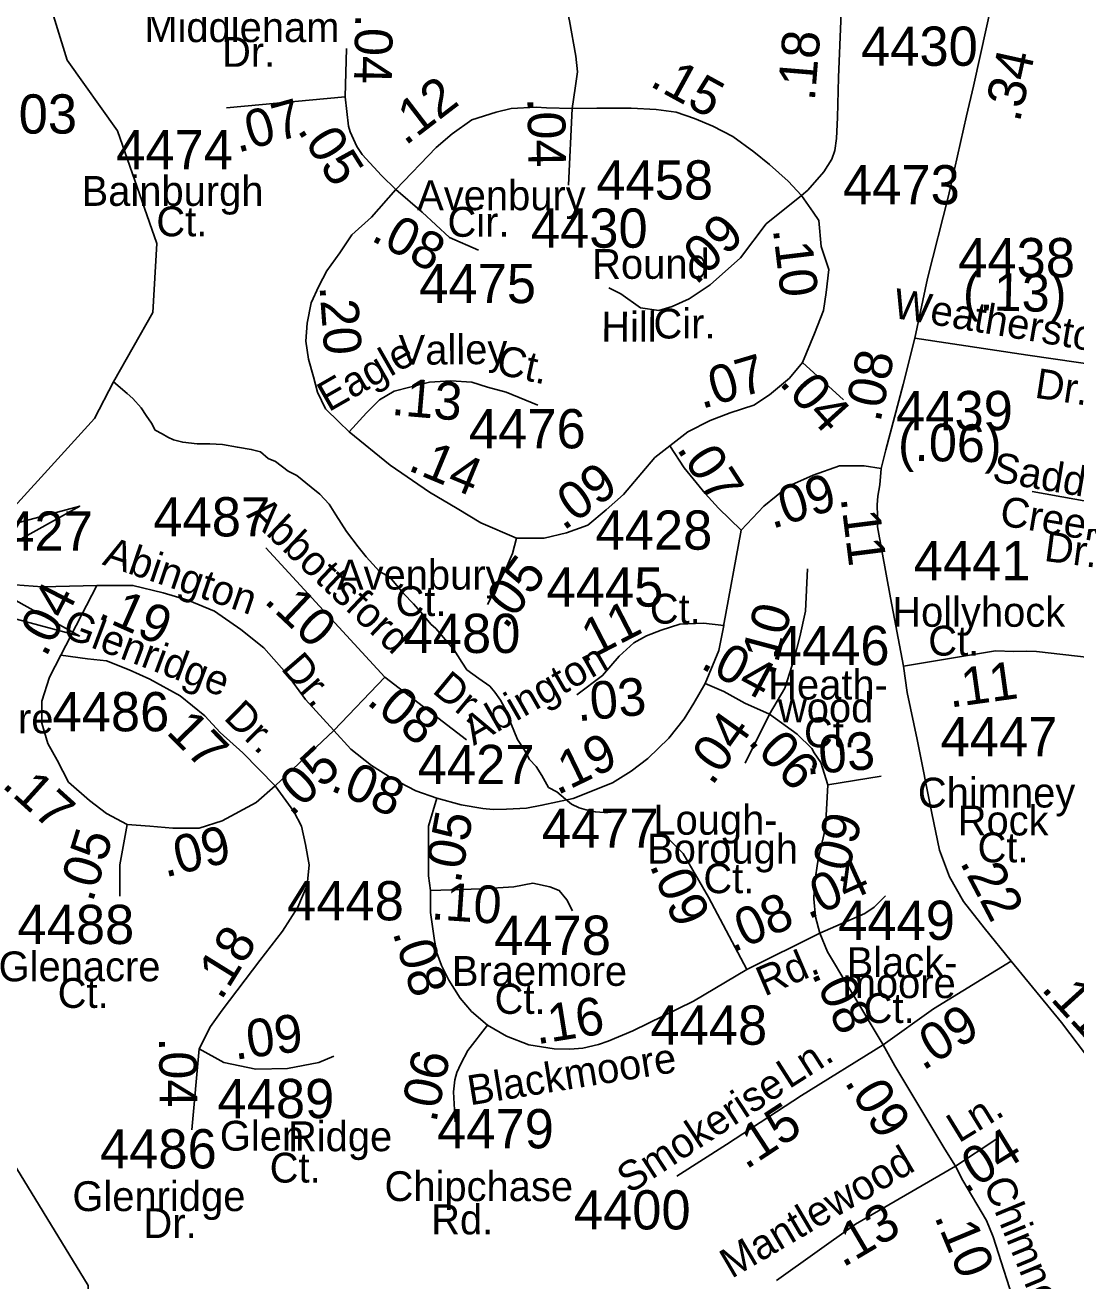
# Model space of a CAD drawing. Extents: x 1547597 to 1699558, y 810033 to 920809.
# Drawn here: x 1675180 to 1678526, y 878618 to 882616 of the extents above; entities that cross this region are included whole.
import ezdxf

# ---------------------------------------------------------------- set-up
doc = ezdxf.new("R2010")
doc.units = 0
for name, color, linetype in [('Exist Hydrographic Creek Single Shore', 7, 'Continuous'), ('Exist Hydrographic Misc Water Feature', 7, 'Continuous'), ('Exist Road Secondary Mileage Hundredths English Label', 7, 'Continuous'), ('Exist Road Secondary Structure Culvert Attributed CELL', 7, 'Continuous'), ('Exist Road Secondary Type 51 Attributed', 7, 'Continuous'), ('Exist Road Secondary Type 51 Label', 7, 'Continuous'), ('Exist Road Secondary Type 51 Number Label', 7, 'Continuous')]:
    doc.layers.add(name, color=color, linetype=linetype)

msp = doc.modelspace()

# ---------------------------------------------------------------- linework, layer by layer
at = {"layer": 'Exist Hydrographic Creek Single Shore'}
msp.add_lwpolyline([(1675463.6, 877784), (1675439.6, 877860), (1675300.4, 878036.6), (1675286.9, 878137.8), (1675387.6, 878451.8), (1675380.5, 878603), (1675093.5, 879071.7), (1675052.5, 879180.9), (1675024.5, 879631.1), (1674848.5, 880343.8), (1674916.7, 880742.8), (1674981.2, 880877.1), (1675016.9, 880941.8), (1675401.5, 881363.3), (1675461.5, 881480.3), (1675587, 881700.5), (1675599.8, 881920.2), (1675474.1, 882278.6), (1675313.6, 882504.1), (1675213.1, 882832.2), (1675181.8, 882990.7), (1675181.8, 883226.3), (1675117.3, 883604.9)], dxfattribs=at)
at = {"layer": 'Exist Hydrographic Misc Water Feature'}
msp.add_lwpolyline([(1675461.5, 881480.3), (1675505.2, 881443.2), (1675523.5, 881427), (1675549.3, 881396.7), (1675565.1, 881372.5), (1675582.8, 881348.3), (1675594.6, 881326.3), (1675616.4, 881314.1), (1675634.3, 881303.8), (1675652.3, 881295.6), (1675682.1, 881287.3), (1675728.2, 881282.8), (1675768.2, 881282.4), (1675808.1, 881279.9), (1675856, 881271.4), (1675900, 881264.9), (1675929.9, 881256.6), (1675953.6, 881236.3), (1675977.6, 881226.1), (1676017.3, 881195.6), (1676045.2, 881181.4), (1676090.8, 881144.9), (1676118.5, 881122.5), (1676148.1, 881090.2), (1676169.8, 881056), (1676203.3, 881003.6), (1676240.8, 880955.1), (1676266.4, 880922.9), (1676308.1, 880876.4), (1676341.8, 880858), (1676385.3, 880805.6), (1676416.9, 880773.2), (1676446.6, 880738.9), (1676472.3, 880708.5), (1676488.2, 880694.4), (1676523.7, 880652), (1676545.4, 880627.7), (1676571, 880587.6), (1676586.8, 880563.4), (1676624.5, 880534.9), (1676660.1, 880510.6), (1676676, 880492.3), (1676693.8, 880466.2), (1676719.3, 880419.8), (1676726.9, 880393.7), (1676748.4, 880341.5), (1676770, 880307.3), (1676785.8, 880277.1), (1676807.6, 880254.9), (1676825.3, 880226.7), (1676846.8, 880188.4), (1676872.7, 880174.1), (1676900.5, 880151.7), (1676920.3, 880135.5), (1676944.1, 880123.3), (1676966.2, 880117.1), (1676996, 880110.7), (1677024.1, 880108.5), (1677036.1, 880108.4), (1677068.2, 880111.9)], dxfattribs=at)
at = {"layer": 'Exist Road Secondary Structure Culvert Attributed CELL'}
msp.add_lwpolyline([(1675354, 880670.1), (1674581.2, 880877.1), (1675354, 881084.2), (1674981.2, 880877.1)], close=True, dxfattribs=at)
at = {"layer": 'Exist Road Secondary Type 51 Attributed'}
for p, q in [((1676203.3, 882540.9), (1676198.8, 882386.9)), ((1676198.8, 882386.9), (1675820.8, 882352.2)), ((1676921.5, 882349.6), (1676910.7, 882105.8)), ((1677655.2, 881541.1), (1677785.8, 881422.2)), ((1678638, 881085.8), (1678387.3, 881130.7)), ((1676325.8, 880539.2), (1675946.2, 880951.2)), ((1675294.2, 880609.4), (1675408.8, 880831.9)), ((1676325.8, 880539.2), (1676162.9, 880369.4)), ((1676585.2, 880340.2), (1676325.8, 880539.2)), ((1677550.4, 880422.1), (1677472.9, 880265.6)), ((1676162.9, 880369.4), (1675975.9, 880193.8)), ((1677736, 880197.3), (1677906.4, 880224.2)), ((1677710.9, 879724.8), (1677478.1, 879609)), ((1678270.9, 879067.2), (1678142.3, 878982.8))]:
    msp.add_line(p, q, dxfattribs=at)
for points in [[(1678013.2, 881619.4), (1678053.9, 881808.6), (1678120.7, 882072), (1678177.7, 882326.4), (1678199.9, 882421.6), (1678222.1, 882521.6), (1678256, 882676.3), (1678265.1, 882804.1), (1678268.3, 882928.1), (1678271.7, 883060.3), (1678268.6, 883184.2), (1678262.3, 883340.2), (1678259.3, 883403.4)], [(1677652.8, 882072.8), (1677672.5, 882090.1), (1677722.9, 882148.3), (1677749.1, 882188.7), (1677758.6, 882216.7), (1677763.9, 882254.7), (1677766.9, 882321.9), (1677769.9, 882449.1), (1677790.6, 882938.6)], [(1676850, 882911.7), (1676913.1, 882629), (1676933.9, 882516.7), (1676938.8, 882466.5), (1676932, 882414.5), (1676921.5, 882349.6)], [(1676198.8, 882386.9), (1676210.1, 882293.9), (1676215.5, 882275.5), (1676236.3, 882228.6), (1676252.8, 882203.8), (1676314.8, 882137), (1676360.9, 882091.8)], [(1676360.9, 882091.8), (1676488.6, 882225.9), (1676540.3, 882269.9), (1676602.4, 882314), (1676680, 882338.2), (1676728.3, 882349.6), (1676807.8, 882353.9), (1676839.9, 882352.5), (1676921.5, 882349.6)], [(1676921.5, 882349.6), (1677001, 882350.7), (1677110.1, 882350.7), (1677189.9, 882346.6), (1677252.8, 882338.5), (1677311.6, 882318.1), (1677370.3, 882293.7), (1677433.3, 882261.1), (1677500.4, 882212.2), (1677550.8, 882171.5), (1677610, 882118.6), (1677652.8, 882072.8)], [(1676212.1, 881320.4), (1676178.5, 881353), (1676136.5, 881393.7), (1676111.4, 881446.7), (1676098.8, 881495.5), (1676082, 881552.5), (1676073.6, 881609.6), (1676077.8, 881666.6), (1676090.4, 881731.7), (1676115.6, 881784.7), (1676140.7, 881833.5), (1676182.7, 881890.5), (1676220.5, 881947.5), (1676283.4, 882004.5), (1676360.9, 882091.8)], [(1676360.9, 882091.8), (1676444, 882019.6), (1676531, 881939.4), (1676623.3, 881898.7)], [(1677038.6, 881778.9), (1677076.6, 881760.2), (1677139.5, 881715.4), (1677198.3, 881707.3), (1677240.2, 881719.5), (1677294.8, 881743.9), (1677361.9, 881788.7), (1677458.4, 881874.2), (1677539.8, 881982.5), (1677652.8, 882072.8)], [(1677652.8, 882072.8), (1677689.6, 882019.9), (1677707.5, 881993.8), (1677714.4, 881910.9), (1677739.6, 881837.6), (1677731.2, 881764.3), (1677722.8, 881707.3), (1677693.5, 881634), (1677655.2, 881541.1)], [(1677905.6, 881203.9), (1677920.5, 881263.2), (1677976.1, 881471), (1678013.2, 881619.4)], [(1678013.2, 881619.4), (1678372.5, 881565), (1678688.1, 881518.9)], [(1677655.2, 881541.1), (1677613.7, 881491.5), (1677550.8, 881438.5), (1677500.4, 881406), (1677424.9, 881381.5), (1677361.9, 881357.1), (1677290.6, 881320.4), (1677233, 881276.6)], [(1676212.1, 881320.4), (1676266.6, 881381.5), (1676308.6, 881422.2), (1676354.8, 881450.7), (1676405.1, 881463), (1676468.1, 881479.2), (1676535.2, 881483.3), (1676602.4, 881479.2), (1676652.7, 881463), (1676711.5, 881446.7), (1676812.2, 881406)], [(1676745, 880982.5), (1676631.7, 881031.3), (1676556.2, 881076.1), (1676468.1, 881129.1), (1676342.2, 881214.6), (1676212.1, 881320.4)], [(1677233, 881276.6), (1677185.7, 881239), (1677143.7, 881190.1), (1677085, 881120.9), (1677030.4, 881072), (1676971.7, 881023.2), (1676904.5, 880998.7), (1676833.2, 880982.5), (1676745, 880982.5)], [(1677459.9, 881007.5), (1677387.5, 881077.7), (1677345.3, 881124.6), (1677278.9, 881206.5), (1677233, 881276.6)], [(1677905.6, 881203.9), (1677852, 881212.4), (1677773.6, 881212.4), (1677689.1, 881183.1), (1677610.7, 881148), (1677532.3, 881083.6), (1677459.9, 881007.5)], [(1677976.6, 880574.6), (1677935.3, 880792), (1677894.5, 881018.3), (1677894.5, 881051.7), (1677893.3, 881088.4), (1677895.1, 881116.3), (1677901.9, 881151.9), (1677905.6, 881203.9)], [(1675408.8, 880831.9), (1675234, 880827.5), (1675090.5, 880837.8), (1674981.2, 880877.1), (1674857.1, 880950.5), (1674735.1, 881046.4)], [(1677459.9, 881007.5), (1677403.4, 880702.4)], [(1676745, 880982.5), (1676732.5, 880933.6), (1676707.3, 880876.6), (1676652.7, 880770.7)], [(1677671.1, 880884.6), (1677665, 880749.9), (1677646.9, 880668), (1677628.8, 880597.7), (1677598.7, 880504.1), (1677550.4, 880422.1)], [(1676162.9, 880369.4), (1676072.4, 880468.9), (1676012.1, 880550.9), (1675939.7, 880632.8), (1675867.3, 880691.4), (1675782.8, 880749.9), (1675698.4, 880785), (1675619.9, 880808.5), (1675523.4, 880831.9), (1675408.8, 880831.9)], [(1677404.5, 880703.8), (1677340.1, 880711.4), (1677265.2, 880707.9), (1677205.4, 880689.1), (1677158.6, 880671), (1677118.8, 880648.7), (1677071.9, 880606.6), (1677018.7, 880544.6), (1676937.4, 880483.1)], [(1677404.5, 880703.8), (1677388.7, 880624.7), (1677345.4, 880519.9)], [(1675505.3, 880070.9), (1675439, 880106), (1675384.7, 880147), (1675318.3, 880205.5), (1675282.1, 880275.8), (1675251.9, 880328.4), (1675233.8, 880392.8), (1675233.8, 880463.1), (1675258, 880539.2), (1675294.2, 880609.4)], [(1675294.2, 880609.4), (1675378.6, 880597.7), (1675439, 880591.9), (1675511.4, 880562.6), (1675577.7, 880533.3), (1675674.2, 880480.6), (1675752.7, 880416.3), (1675800.9, 880363.6), (1675873.3, 880299.2), (1675975.9, 880193.8)], [(1677976.6, 880574.6), (1678270, 880623), (1678328.3, 880621.8), (1678367.9, 880622), (1678400.1, 880621.7), (1678568.7, 880602.7)], [(1678320.1, 879635.1), (1678234.4, 879741.4), (1678167.8, 879825.5), (1678123.1, 879904.2), (1678091.9, 879988.4), (1678067, 880106.9), (1678020.2, 880340.7), (1677989.1, 880490.4), (1677976.6, 880574.6)], [(1677345.4, 880519.9), (1677309.1, 880457), (1677278.6, 880407.2), (1677230, 880345.7), (1677163.3, 880281), (1677110, 880240.6), (1677050.9, 880203.3), (1676925.1, 880152.9), (1676825.6, 880131.9), (1676776.7, 880122.7), (1676713.1, 880118.9), (1676670.2, 880118.1), (1676638, 880121.2), (1676568.4, 880133.5), (1676490.7, 880153.9)], [(1677345.4, 880519.9), (1677404.5, 880494.2), (1677472, 880457.2), (1677550.4, 880422.1)], [(1677550.4, 880422.1), (1677638.3, 880358.6), (1677685, 880312.3), (1677692.6, 880298.3), (1677714.3, 880267.5), (1677736, 880197.3)], [(1676490.7, 880153.9), (1676424.6, 880178.1), (1676349.2, 880216.6), (1676283.5, 880258.2), (1676217.2, 880310.9), (1676162.9, 880369.4)], [(1675975.9, 880193.8), (1675915.5, 880141.1), (1675807, 880082.6), (1675734.6, 880059.2), (1675650.1, 880059.2), (1675577.7, 880065), (1675505.3, 880070.9)], [(1675975.9, 880193.8), (1676036.2, 880111.9), (1676060.3, 880065), (1676072.4, 880006.5), (1676084.5, 879942.1), (1676078.4, 879877.7), (1676048.3, 879807.5), (1676000, 879731.4), (1675927.6, 879637.7), (1675807, 879479.6), (1675770.8, 879427), (1675734.6, 879356.7)], [(1677736, 880197.3), (1677728.9, 880060.5), (1677705.5, 879959.8), (1677693.8, 879881.9), (1677692, 879834.3), (1677696.7, 879776.8), (1677710.9, 879724.8)], [(1676470.5, 879860.1), (1676464.5, 879907), (1676464.5, 880065), (1676490.7, 880153.9)], [(1675505.3, 880070.9), (1675481.2, 879942.1), (1675481.2, 879842.6)], [(1677478.1, 879609), (1677356.4, 879838.9), (1677275, 879978.4), (1677233.3, 880021)], [(1676470.5, 879860.1), (1676633.4, 879866), (1676736, 879871.9), (1676796.3, 879883.6), (1676850.6, 879871.9), (1676880.8, 879860.1), (1676904.9, 879830.9), (1676923, 879795.8)], [(1676652.1, 879431.5), (1676601.5, 879474.9), (1676565.8, 879517.8), (1676529.1, 879575.5), (1676505.7, 879621.8), (1676491.3, 879662.1), (1676483.5, 879701.8), (1676470.9, 879790.6), (1676470.5, 879860.1)], [(1677710.9, 879724.8), (1677853.6, 879787.1), (1677883.8, 879807.8), (1677920, 879843.2)], [(1677710.9, 879724.8), (1677735.4, 879664.7), (1677800.2, 879556.9), (1677912.5, 879369.2)], [(1678320.1, 879635.1), (1678072.5, 879483.7), (1677912.5, 879369.2)], [(1678882.4, 879121.7), (1678726.2, 879194.2), (1678583.5, 879304.9), (1678480, 879440.6), (1678320.1, 879635.1)], [(1677478.1, 879609), (1677308.2, 879508.3), (1677115.7, 879414.2), (1677037.1, 879381), (1677005.4, 879370.6), (1676955.9, 879358.7), (1676914.2, 879355.1), (1676864.9, 879355.9), (1676784.3, 879369.4), (1676712.7, 879396.2), (1676652.1, 879431.5)], [(1676652.1, 879431.5), (1676589.7, 879350.9), (1676567, 879308.5), (1676555, 879280.6), (1676548.6, 879257.8), (1676544.5, 879219.3), (1676549.4, 879123.8)], [(1675734.6, 879356.7), (1675711.3, 879098.3)], [(1675734.6, 879356.7), (1675812.6, 879312.4), (1675914.9, 879291.5), (1676015.1, 879293.6), (1676115.3, 879312.4), (1676163.3, 879333.3)], [(1677912.5, 879369.2), (1677652.6, 879208.3), (1677413.7, 879051.7), (1677255, 878950.6)], [(1677912.5, 879369.2), (1677949.2, 879302.4), (1678108.4, 879036.7), (1678142.3, 878982.8)], [(1678142.3, 878982.8), (1677823.8, 878798.7), (1677572.4, 878619.2)], [(1678142.3, 878982.8), (1678166, 878936.8), (1678241.9, 878809.8), (1678263, 878758.2), (1678340.6, 878515.6)]]:
    msp.add_lwpolyline(points, dxfattribs=at)

# ---------------------------------------------------------------- texts
at = {"layer": 'Exist Road Secondary Mileage Hundredths English Label'}
for s, rotation, p in [('.04', 268.9358, (1676231.5, 882652.2)), ('.18', 85.2729, (1677694.4, 882371.8)), ('.34', 77.4815, (1678347, 882303.2)), ('.15', 331.2435, (1677165.2, 882423.8)), ('.12', 37.4926, (1676390.9, 882229.6)), ('.07', 15.6416, (1675856.9, 882208.5)), ('.04', 270.926, (1676779.4, 882384.5)), ('.05', 302.1401, (1676045.1, 882281.9)), ('.08', 331.807, (1676277.3, 881932)), ('.09', 44.3336, (1677316.6, 881785.1)), ('.10', 276.8974, (1677560.9, 881965.7)), ('(.13)', 358.7032, (1678165.3, 881708.9)), ('.20', 274.2291, (1676117.2, 881784.3)), ('.07', 16.5005, (1677334.4, 881392.9)), ('.08', 78.174, (1677903.1, 881348)), ('.13', 355.07, (1676344, 881375)), ('.04', 312.1556, (1677578.4, 881474.4)), ('(.06)', 358.7032, (1677958.6, 881229.9)), ('.14', 337.4043, (1676395, 881199.7)), ('.07', 302.9423, (1677252.6, 881266.8)), ('.09', 35.8173, (1676894.4, 881003.9)), ('.09', 17.2937, (1677558.6, 881011)), ('.11', 277.2038, (1677776.6, 881110.2)), ('.05', 53.2764, (1676710.8, 880688.8)), ('.04', 62.739, (1675245.9, 880600.2)), ('.19', 336.005, (1675407.5, 880729.3)), ('.10', 316.615, (1675937.5, 880779.3)), ('.11', 27.2881, (1676953.2, 880581.5)), ('.10', 75.0305, (1677565.3, 880539.2)), ('.04', 331.8299, (1677326.6, 880570.5)), ('.11', 7.9107, (1678125.4, 880442.5)), ('.03', 5.7166, (1676939.9, 880398.9)), ('.08', 320.5302, (1676263.7, 880457.1)), ('.17', 314.3465, (1675595.2, 880394.2)), ('.04', 54.479, (1677367.6, 880190.9)), ('.19', 25.8999, (1676874.5, 880162.6)), ('.06', 313.7645, (1677478.1, 880331.8)), ('.03', 4.905, (1677667.4, 880229.1)), ('.05', 42.9898, (1676028.1, 880092.1)), ('.08', 336.4821, (1676147.6, 880180.9)), ('.17', 317.9353, (1675102.5, 880192.5)), ('.05', 79.4029, (1676566.1, 879880.1)), ('.09', 75.2825, (1677790.4, 879872.7)), ('.05', 72.6727, (1675394.8, 879819.7)), ('.09', 13.5566, (1675626, 879901.6)), ('.04', 24.3575, (1677673.7, 879767.1)), ('.09', 292.9249, (1677167.3, 879940.8)), ('.22', 297.7635, (1678155, 879950.2)), ('.10', 356.0508, (1676470.7, 879769.1)), ('.08', 23.2769, (1677431.4, 879660.9)), ('.18', 58.2031, (1675804.4, 879507.8)), ('.08', 287.0046, (1676349.5, 879726.7)), ('.08', 294.5365, (1677683.2, 879596.2)), ('.11', 312.2108, (1678412.7, 879546)), ('.16', 9.1716, (1676809.9, 879370.5)), ('.09', 32.257, (1678039, 879284.9)), ('.09', 7.5932, (1675848.7, 879321.3)), ('.04', 270.5077, (1675606.3, 879392.6)), ('.06', 78.103, (1676488.6, 879118.5)), ('.09', 301.4809, (1677787.3, 879251)), ('.15', 33.2445, (1677475.5, 878970.1)), ('.04', 31.5333, (1678172.8, 878892.7)), ('.13', 30.5081, (1677783.8, 878658.6)), ('.10', 292.5128, (1678074, 878822.4))]:
    msp.add_text(s, height=120, rotation=rotation, dxfattribs=at).set_placement(p)
at = {"layer": 'Exist Road Secondary Type 51 Label'}
for s, p in [('Middleham', (1675559.6, 882561.5)), ('Dr.', (1675807.1, 882482.8)), ('Bainburgh', (1675359.9, 882040.1)), ('Avenbury', (1676428.4, 882026.4)), ('Ct.', (1675598, 881943.2)), ('Cir.', (1676525, 881941.7)), ('Avenbury', (1676173.1, 880818.6)), ('Ct.', (1676359.6, 880734.3)), ('Ct.', (1677169.2, 880710.1)), ('Hollyhock', (1677941.3, 880700.1)), ('Ct.', (1678055.9, 880608.2)), ('Heath-', (1677546.2, 880468.6)), ('wood', (1677577.3, 880395.6)), ('Glenacre', (1674754.9, 880360.7)), ('Ct.', (1677660.2, 880316.3)), ('Chimney', (1678022.8, 880124.6)), ('Lough-', (1677180.6, 880038.2)), ('Rock', (1678149.6, 880035.7)), ('Borough', (1677160.7, 879946.1)), ('Ct.', (1678212.9, 879950.2)), ('Ct.', (1677339.9, 879851.9)), ('Black-', (1677795.9, 879584.8)), ('Glenacre', (1675095.6, 879571.4)), ('Braemore', (1676539, 879556.8)), ('Ct.', (1675283.8, 879486.7)), ('Ct.', (1676675, 879467.7)), ('moore', (1677783.4, 879517.9)), ('Ct.', (1677850.3, 879438.7)), ('Glen', (1675800.2, 879032.2)), ('Ridge', (1676017.1, 879030.4)), ('Ct.', (1675958.8, 878930.6)), ('Chipchase', (1676324.6, 878871.6)), ('Glenridge', (1675330.7, 878839.8)), ('Dr.', (1675556.8, 878754)), ('Rd.', (1676473.1, 878765.8))]:
    msp.add_text(s, height=95, dxfattribs=at).set_placement(p)
for s, rotation, p in [('Round', 0.176, (1676985.8, 881807.4)), ('Weatherstone', 350.4379, (1677939.4, 881684.5)), ('Cir.', 0.0078, (1677180.9, 881617.9)), ('Hill', 359.771, (1677014.4, 881608.2)), ('Valley', 0.5143, (1676370, 881533.8)), ('Eagle', 29.819, (1676146.6, 881382.5)), ('Ct.', 347.5323, (1676676.3, 881506.1)), ('Dr.', 351.3453, (1678392, 881429.9)), ('Saddle', 350.4052, (1678256.6, 881163.4)), ('Creek', 350.4769, (1678279.9, 881024)), ('Abbottsford', 316.615, (1675882.5, 881053.2)), ('Dr.', 352.4897, (1678422.2, 880910.1)), ('Abington', 341.19, (1675423, 880899)), ('Glenridge', 339.3067, (1675293.6, 880670.4)), ('Dr.', 310.7422, (1675991.9, 880566.1)), ('Abington', 29.8591, (1676608.4, 880320.4)), ('Dr.', 320.5302, (1676472.9, 880492.8)), ('Dr.', 315.5567, (1675809.2, 880407.5)), ('Rd.', 23.2769, (1677534.4, 879522.2)), ('Blackmoore', 9.1716, (1676596.8, 879176.2)), ('Ln.', 32.5911, (1677612.8, 879227.2)), ('Smokerise', 33.2445, (1677105, 878892.9)), ('Ln.', 31.5333, (1678153.1, 879054.8)), ('Mantlewood', 30.5081, (1677429.4, 878623.4)), ('Chimney', 292.5128, (1678230.2, 878926.9))]:
    msp.add_text(s, height=95, rotation=rotation, dxfattribs=at).set_placement(p)
at = {"layer": 'Exist Road Secondary Type 51 Number Label'}
for s, p in [('4430', (1677841.9, 882486)), ('4503', (1674973.6, 882270.2)), ('4474', (1675470.1, 882156.7)), ('4458', (1676999, 882060.1)), ('4473', (1677784.5, 882044.8)), ('4430', (1676790.6, 881906.9)), ('4438', (1678151.3, 881812.8)), ('4475', (1676435.1, 881730.4)), ('4439', (1677953.5, 881325.9)), ('4476', (1676593.3, 881268.1)), ('4487', (1675588.5, 880987.7)), ('4427', (1675024, 880942.3)), ('4428', (1676996.4, 880945.5)), ('4441', (1678009.8, 880848.4)), ('4445', (1676840.4, 880764.2)), ('4480', (1676385.3, 880616.6)), ('4446', (1677560.9, 880577.9)), ('4486', (1675267.3, 880367.3)), ('4447', (1678095.2, 880287.9)), ('4427', (1676430.2, 880199.2)), ('4477', (1676825.5, 879996.5)), ('4448', (1676014.3, 879765.4)), ('4488', (1675155.7, 879690)), ('4449', (1677769.1, 879703.2)), ('4478', (1676673.7, 879655.5)), ('4448', (1677171.2, 879369.4)), ('4489', (1675792.6, 879135.6)), ('4479', (1676491.9, 879039.6)), ('4486', (1675418.4, 878975.6)), ('4400', (1676927.4, 878781.3))]:
    msp.add_text(s, height=125, dxfattribs=at).set_placement(p)

doc.saveas('drawing.dxf')
